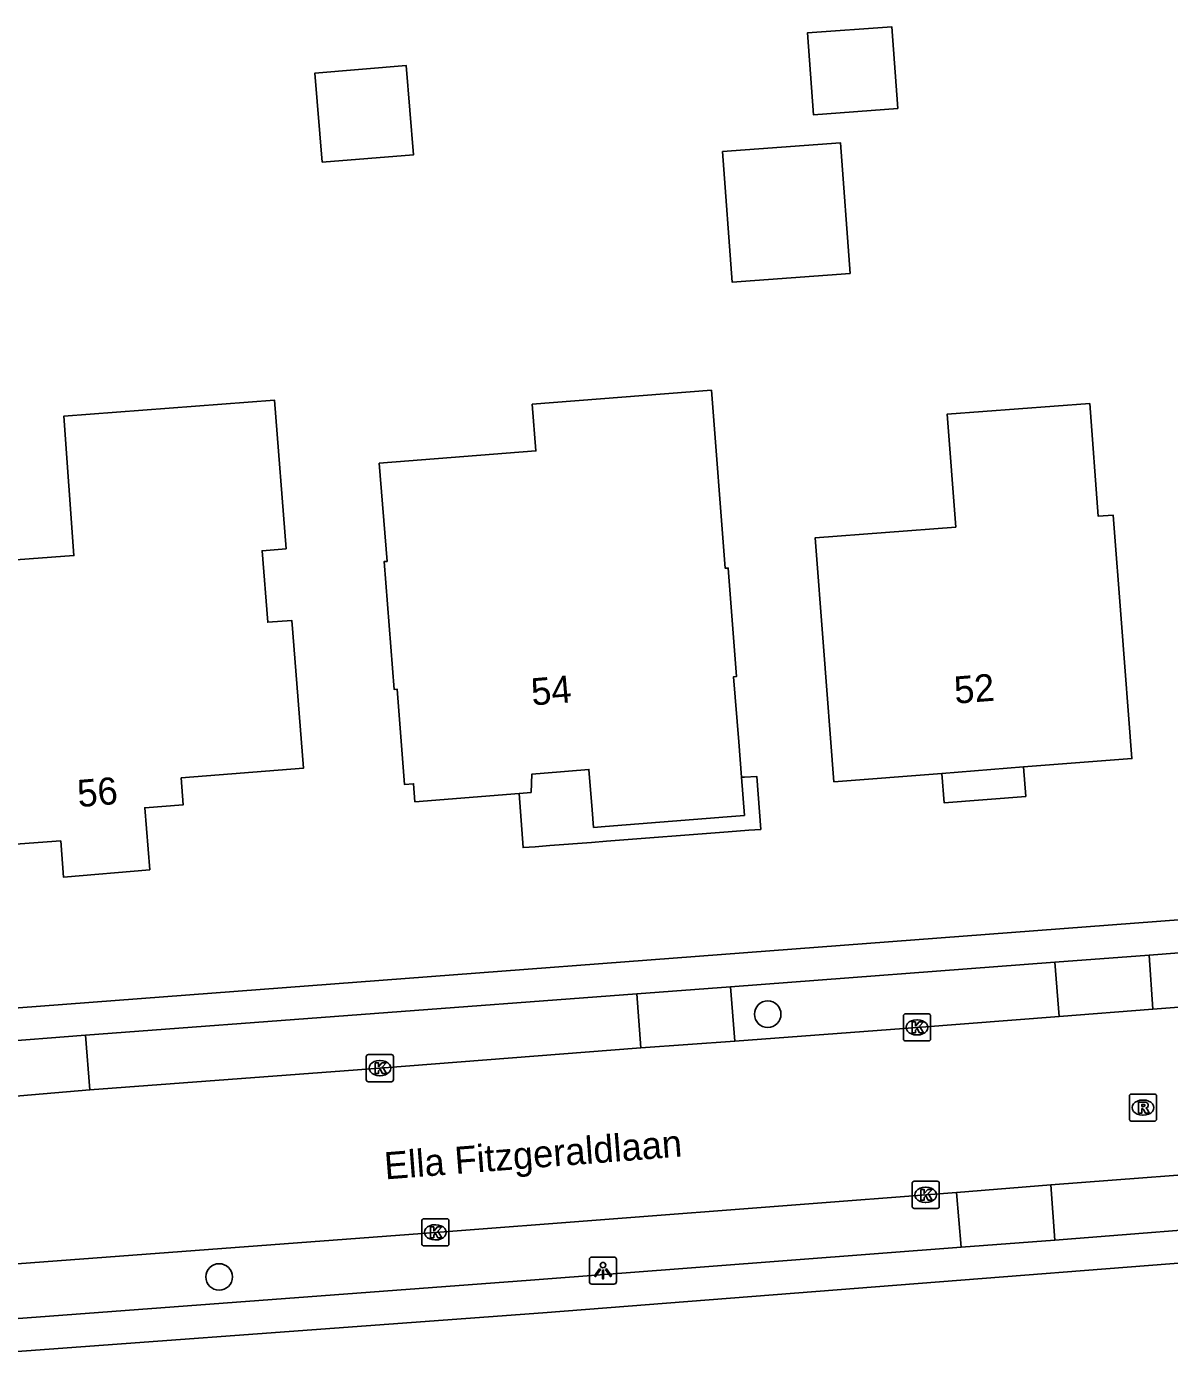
# Model space of a CAD drawing. Extents: x 160457 to 162082, y 388340 to 389736.
# Drawn here: x 160658.84 to 160700.96, y 389409.41 to 389458.67 of the extents above; entities that cross this region are included whole.
import ezdxf

# ---------------------------------------------------------------- set-up
doc = ezdxf.new("R2010")
doc.units = 0
for name, color, linetype in [('IMGEO_Boom', 7, 'Continuous'), ('IMGEO_Kolk', 7, 'Continuous'), ('IMGEO_Lichtpunt', 7, 'Continuous'), ('IMGEO_Openbare_ruimte_label', 7, 'Continuous'), ('IMGEO_Pand', 7, 'Continuous'), ('IMGEO_Pand_nummerreeks', 7, 'Continuous'), ('IMGEO_Pand_overbouw', 7, 'Continuous'), ('IMGEO_Rijbaan_lokaal_gesloten', 7, 'Continuous'), ('IMGEO_Rioolput', 7, 'Continuous'), ('IMGEO_Voetpad_open', 7, 'Continuous')]:
    doc.layers.add(name, color=color, linetype=linetype)

msp = doc.modelspace()

# ---------------------------------------------------------------- linework, layer by layer
at = {"layer": 'IMGEO_Boom'}
for centre in [(160686.156, 389422.277), (160665.936, 389412.592)]:
    msp.add_circle(centre, 0.489, dxfattribs=at)
at = {"layer": 'IMGEO_Kolk'}
for p, q in [((160691.16, 389421.366), (160691.16, 389422.218)), ((160691.235, 389422.292), (160692.087, 389422.292)), ((160691.648, 389422.072), (160691.673, 389422.072)), ((160692.161, 389422.218), (160692.161, 389421.366)), ((160691.671, 389421.512), (160691.646, 389421.512)), ((160692.087, 389421.292), (160691.235, 389421.292)), ((160671.361, 389419.865), (160671.361, 389420.717)), ((160671.436, 389420.791), (160672.288, 389420.791)), ((160671.849, 389420.571), (160671.874, 389420.571)), ((160672.362, 389420.717), (160672.362, 389419.865)), ((160672.288, 389419.791), (160671.436, 389419.791)), ((160671.872, 389420.011), (160671.847, 389420.011)), ((160691.555, 389416.119), (160692.407, 389416.119)), ((160691.48, 389415.193), (160691.48, 389416.045)), ((160691.968, 389415.899), (160691.993, 389415.899)), ((160692.481, 389416.045), (160692.481, 389415.193)), ((160692.407, 389415.119), (160691.555, 389415.119)), ((160691.991, 389415.339), (160691.966, 389415.339)), ((160673.406, 389413.812), (160673.406, 389414.664)), ((160673.481, 389414.738), (160674.333, 389414.738)), ((160674.407, 389414.664), (160674.407, 389413.812)), ((160673.894, 389414.518), (160673.919, 389414.518)), ((160674.333, 389413.738), (160673.481, 389413.738)), ((160673.917, 389413.958), (160673.892, 389413.958))]:
    msp.add_line(p, q, dxfattribs=at)
for points in [[(160691.16, 389421.366), (160691.16, 389422.218)], [(160691.235, 389422.292), (160692.087, 389422.292)], [(160692.161, 389422.218), (160692.161, 389421.366)], [(160691.481, 389421.992), (160691.604, 389421.992), (160691.604, 389421.841), (160691.734, 389421.992), (160691.898, 389421.992), (160691.752, 389421.841), (160691.905, 389421.592), (160691.753, 389421.592), (160691.668, 389421.756), (160691.604, 389421.689), (160691.604, 389421.592), (160691.481, 389421.592), (160691.481, 389421.992)], [(160692.087, 389421.292), (160691.235, 389421.292)], [(160671.361, 389419.865), (160671.361, 389420.717)], [(160671.436, 389420.791), (160672.288, 389420.791)], [(160672.362, 389420.717), (160672.362, 389419.865)], [(160671.682, 389420.491), (160671.805, 389420.491), (160671.805, 389420.34), (160671.935, 389420.491), (160672.099, 389420.491), (160671.953, 389420.34), (160672.106, 389420.091), (160671.954, 389420.091), (160671.869, 389420.255), (160671.805, 389420.188), (160671.805, 389420.091), (160671.682, 389420.091), (160671.682, 389420.491)], [(160672.288, 389419.791), (160671.436, 389419.791)], [(160691.555, 389416.119), (160692.407, 389416.119)], [(160691.48, 389415.193), (160691.48, 389416.045)], [(160691.801, 389415.819), (160691.924, 389415.819), (160691.924, 389415.668), (160692.054, 389415.819), (160692.218, 389415.819), (160692.072, 389415.668), (160692.225, 389415.419), (160692.073, 389415.419), (160691.988, 389415.583), (160691.924, 389415.516), (160691.924, 389415.419), (160691.801, 389415.419), (160691.801, 389415.819)], [(160692.481, 389416.045), (160692.481, 389415.193)], [(160692.407, 389415.119), (160691.555, 389415.119)], [(160673.406, 389413.812), (160673.406, 389414.664)], [(160673.481, 389414.738), (160674.333, 389414.738)], [(160674.407, 389414.664), (160674.407, 389413.812)], [(160673.727, 389414.438), (160673.85, 389414.438), (160673.85, 389414.287), (160673.98, 389414.438), (160674.144, 389414.438), (160673.998, 389414.287), (160674.151, 389414.038), (160673.999, 389414.038), (160673.914, 389414.202), (160673.85, 389414.135), (160673.85, 389414.038), (160673.727, 389414.038), (160673.727, 389414.438)], [(160674.333, 389413.738), (160673.481, 389413.738)]]:
    msp.add_lwpolyline(points, dxfattribs=at)
for centre, start, end in [((160691.237, 389422.216), 91.552, 178.448), ((160691.237, 389422.216), 91.552, 178.448), ((160692.085, 389422.216), 1.552, 88.448), ((160692.085, 389422.216), 1.552, 88.448), ((160691.237, 389421.368), 181.552, 268.448), ((160691.237, 389421.368), 181.552, 268.448), ((160692.085, 389421.368), 271.552, 358.448), ((160692.085, 389421.368), 271.552, 358.448), ((160671.438, 389420.715), 91.552, 178.448), ((160671.438, 389420.715), 91.552, 178.448), ((160672.286, 389420.715), 1.552, 88.448), ((160672.286, 389420.715), 1.552, 88.448), ((160671.438, 389419.867), 181.552, 268.448), ((160671.438, 389419.867), 181.552, 268.448), ((160672.286, 389419.867), 271.552, 358.448), ((160672.286, 389419.867), 271.552, 358.448), ((160691.557, 389416.043), 91.552, 178.448), ((160691.557, 389416.043), 91.552, 178.448), ((160692.405, 389416.043), 1.552, 88.448), ((160692.405, 389416.043), 1.552, 88.448), ((160691.557, 389415.195), 181.552, 268.448), ((160691.557, 389415.195), 181.552, 268.448), ((160692.405, 389415.195), 271.552, 358.448), ((160692.405, 389415.195), 271.552, 358.448), ((160673.483, 389414.662), 91.552, 178.448), ((160673.483, 389414.662), 91.552, 178.448), ((160674.331, 389414.662), 1.552, 88.448), ((160674.331, 389414.662), 1.552, 88.448), ((160673.483, 389413.814), 181.552, 268.448), ((160673.483, 389413.814), 181.552, 268.448), ((160674.331, 389413.814), 271.552, 358.448), ((160674.331, 389413.814), 271.552, 358.448)]:
    msp.add_arc(centre, 0.0765, start, end, dxfattribs=at)
for centre, major_axis, ratio, start_param, end_param in [((160691.647, 389421.792), (-0.387, 0.002), 0.722429, 4.712389, 7.853982), ((160691.672, 389421.792), (-0.39, 0.002), 0.717154, 1.570796, 4.712389), ((160671.848, 389420.291), (-0.387, 0.002), 0.722429, 4.712389, 7.853982), ((160671.873, 389420.291), (-0.39, 0.002), 0.717154, 1.570796, 4.712389), ((160691.967, 389415.619), (-0.387, 0.002), 0.722429, 4.712389, 7.853982), ((160691.992, 389415.619), (-0.39, 0.002), 0.717154, 1.570796, 4.712389), ((160673.893, 389414.238), (-0.387, 0.002), 0.722429, 4.712389, 7.853982), ((160673.918, 389414.238), (-0.39, 0.002), 0.717154, 1.570796, 4.712389)]:
    msp.add_ellipse(centre, major_axis=major_axis, ratio=ratio, start_param=start_param, end_param=end_param, dxfattribs=at)
at = {"layer": 'IMGEO_Lichtpunt'}
for p, q in [((160679.586, 389413.232), (160679.586, 389412.425)), ((160679.586, 389413.232), (160679.586, 389412.425)), ((160680.488, 389413.327), (160679.68, 389413.327)), ((160680.488, 389413.327), (160679.68, 389413.327)), ((160680.582, 389412.425), (160680.582, 389413.232)), ((160680.582, 389412.425), (160680.582, 389413.232)), ((160679.68, 389412.331), (160680.488, 389412.331)), ((160679.68, 389412.331), (160680.488, 389412.331))]:
    msp.add_line(p, q, dxfattribs=at)
for points in [[(160679.96, 389412.896), (160679.999, 389412.868), (160679.811, 389412.606), (160679.773, 389412.633), (160679.96, 389412.896)], [(160680.062, 389412.848), (160680.109, 389412.848), (160680.109, 389412.526), (160680.062, 389412.526), (160680.062, 389412.848)], [(160680.172, 389412.868), (160680.21, 389412.895), (160680.397, 389412.633), (160680.358, 389412.605), (160680.172, 389412.868)]]:
    msp.add_lwpolyline(points, dxfattribs=at)
msp.add_circle((160680.085, 389413.03), 0.0994, dxfattribs=at)
for centre, start, end in [((160679.68, 389413.232), 90, 180), ((160679.68, 389413.232), 90, 180), ((160680.488, 389413.232), 0, 90), ((160680.488, 389413.232), 0, 90), ((160679.68, 389412.425), 180, 270), ((160679.68, 389412.425), 180, 270), ((160680.488, 389412.425), 270, 0), ((160680.488, 389412.425), 270, 360)]:
    msp.add_arc(centre, 0.0946, start, end, dxfattribs=at)
at = {"layer": 'IMGEO_Pand'}
for points in [[(160690.952, 389455.656), (160687.847, 389455.425), (160687.622, 389458.442), (160690.727, 389458.673), (160690.952, 389455.656)], [(160669.733, 389453.677), (160669.465, 389456.967), (160672.835, 389457.242), (160673.104, 389453.952), (160669.733, 389453.677)], [(160689.202, 389449.58), (160684.851, 389449.256), (160684.493, 389454.069), (160688.844, 389454.392), (160689.202, 389449.58)], [(160684.084, 389445.277), (160684.592, 389438.712), (160684.702, 389438.72), (160685.011, 389434.725), (160684.901, 389434.717), (160685.087, 389432.319), (160685.188, 389431.013), (160685.297, 389429.606), (160684.66, 389429.555), (160680.168, 389429.199), (160679.739, 389429.165), (160679.687, 389429.816), (160679.567, 389431.302), (160677.914, 389431.162), (160677.459, 389431.123), (160677.434, 389430.449), (160676.992, 389430.413), (160673.155, 389430.106), (160673.103, 389430.774), (160672.769, 389430.748), (160672.494, 389434.259), (160672.384, 389434.25), (160672.015, 389438.958), (160672.124, 389438.967), (160671.84, 389442.587), (160677.616, 389443.04), (160677.481, 389444.756), (160684.084, 389445.277)], [(160668.408, 389439.429), (160667.522, 389439.359), (160667.729, 389436.721), (160668.615, 389436.791), (160668.652, 389436.33), (160669.042, 389431.345), (160664.537, 389430.985), (160664.615, 389430), (160663.193, 389429.887), (160663.376, 389427.599), (160660.195, 389427.331), (160660.099, 389428.662), (160656.932, 389428.434), (160656.546, 389433.42), (160656.123, 389438.857), (160660.583, 389439.179), (160660.212, 389444.323), (160667.979, 389444.904), (160668.408, 389439.429)], [(160698.025, 389444.785), (160698.344, 389440.632), (160698.891, 389440.674), (160699.198, 389436.687), (160699.58, 389431.701), (160695.587, 389431.389), (160692.578, 389431.154), (160688.6, 389430.843), (160688.216, 389435.829), (160687.906, 389439.834), (160693.09, 389440.234), (160692.769, 389444.391), (160698.025, 389444.785)]]:
    msp.add_lwpolyline(points, dxfattribs=at)
at = {"layer": 'IMGEO_Pand_overbouw'}
for points in [[(160695.587, 389431.389), (160692.578, 389431.154), (160692.657, 389430.07), (160695.669, 389430.302)], [(160676.992, 389430.413), (160677.138, 389428.418), (160677.583, 389428.452), (160678.12, 389428.493), (160679.665, 389428.612), (160680.209, 389428.654), (160684.702, 389428.999), (160685.458, 389429.057), (160685.898, 389429.091), (160685.758, 389431.036), (160685.3, 389431.018), (160685.188, 389431.013), (160685.297, 389429.606), (160684.66, 389429.555), (160680.168, 389429.199), (160679.739, 389429.165), (160679.687, 389429.816), (160679.567, 389431.302), (160677.914, 389431.162), (160677.459, 389431.123), (160677.434, 389430.449)]]:
    msp.add_lwpolyline(points, close=True, dxfattribs=at)
at = {"layer": 'IMGEO_Rijbaan_lokaal_gesloten'}
for points in [[(160714.709, 389423.564), (160712.256, 389423.373), (160700.354, 389422.463)], [(160696.9, 389422.199), (160691.661, 389421.793), (160684.949, 389421.283)], [(160700.354, 389422.463), (160696.9, 389422.199)], [(160681.482, 389421.034), (160671.862, 389420.292), (160661.174, 389419.494)], [(160684.949, 389421.283), (160681.482, 389421.034)], [(160661.174, 389419.494), (160657.715, 389419.2)], [(160696.598, 389415.983), (160704.341, 389416.573)], [(160652.831, 389412.662), (160656.676, 389412.938), (160673.906, 389414.237), (160693.121, 389415.706)], [(160693.121, 389415.706), (160696.598, 389415.983)]]:
    msp.add_lwpolyline(points, dxfattribs=at)
at = {"layer": 'IMGEO_Rioolput'}
for p, q in [((160699.489, 389418.409), (160699.489, 389419.261)), ((160699.564, 389419.335), (160700.416, 389419.335)), ((160699.977, 389419.115), (160700.002, 389419.115)), ((160700.49, 389419.261), (160700.49, 389418.409)), ((160700, 389418.555), (160699.975, 389418.555)), ((160700.416, 389418.335), (160699.564, 389418.335))]:
    msp.add_line(p, q, dxfattribs=at)
for points in [[(160699.489, 389418.409), (160699.489, 389419.261)], [(160699.564, 389419.335), (160700.416, 389419.335)], [(160700.49, 389419.261), (160700.49, 389418.409)], [(160700.078, 389419.033), (160699.826, 389419.035), (160699.826, 389418.635)], [(160699.826, 389418.635), (160699.95, 389418.635), (160699.95, 389418.797), (160699.961, 389418.797)], [(160700.004, 389418.954), (160699.95, 389418.954), (160699.95, 389418.873)], [(160699.95, 389418.873), (160700.002, 389418.873)], [(160700.008, 389418.768), (160700.079, 389418.635), (160700.219, 389418.635), (160700.154, 389418.761)], [(160700.416, 389418.335), (160699.564, 389418.335)]]:
    msp.add_lwpolyline(points, dxfattribs=at)
for centre, radius, start, end in [((160699.566, 389419.259), 0.0765, 91.552, 178.448), ((160699.566, 389419.259), 0.0765, 91.552, 178.448), ((160700.414, 389419.259), 0.0765, 1.552, 88.448), ((160700.414, 389419.259), 0.0765, 1.552, 88.448), ((160699.96, 389418.744), 0.0533, 26.0293, 88.6989), ((160699.986, 389419.062), 0.19, 274.7715, 282.9687), ((160700.01, 389418.858), 0.0964, 77.0061, 93.1865), ((160700.024, 389418.915), 0.0378, 276.6634, 79.6772), ((160700.077, 389418.923), 0.109, 350.3612, 89.416), ((160700.075, 389418.923), 0.112, 277.5842, 350.9817), ((160700.059, 389418.708), 0.108, 29.5134, 73.7905), ((160699.566, 389418.411), 0.0765, 181.552, 268.448), ((160699.566, 389418.411), 0.0765, 181.552, 268.448), ((160700.414, 389418.411), 0.0765, 271.552, 358.448), ((160700.414, 389418.411), 0.0765, 271.552, 358.448)]:
    msp.add_arc(centre, radius, start, end, dxfattribs=at)
for centre, major_axis, ratio, start_param, end_param in [((160699.976, 389418.835), (-0.387, 0.002), 0.722429, 4.712389, 7.853982), ((160700.001, 389418.835), (-0.39, 0.002), 0.717154, 1.570796, 4.712389)]:
    msp.add_ellipse(centre, major_axis=major_axis, ratio=ratio, start_param=start_param, end_param=end_param, dxfattribs=at)
at = {"layer": 'IMGEO_Voetpad_open'}
for points in [[(160649.061, 389421.788), (160652.214, 389422.028), (160705.021, 389426.04), (160732.964, 389428.176), (160734.478, 389428.273)], [(160700.218, 389424.456), (160714.569, 389425.567)], [(160684.789, 389423.282), (160696.745, 389424.196)], [(160696.745, 389424.196), (160700.218, 389424.456)], [(160696.9, 389422.199), (160696.745, 389424.196)], [(160700.218, 389424.456), (160700.354, 389422.463)], [(160661.011, 389421.499), (160681.334, 389423.031)], [(160681.334, 389423.031), (160684.789, 389423.282)], [(160681.482, 389421.034), (160681.334, 389423.031)], [(160684.789, 389423.282), (160684.949, 389421.283)], [(160657.543, 389421.238), (160661.011, 389421.499)], [(160661.011, 389421.499), (160661.174, 389419.494)], [(160736.302, 389415.764), (160734.791, 389415.668), (160715.597, 389414.214), (160677.867, 389411.277), (160653.141, 389409.456), (160652.549, 389409.412)], [(160693.286, 389413.695), (160693.121, 389415.706)], [(160696.598, 389415.983), (160696.742, 389413.954)], [(160704.49, 389414.559), (160696.742, 389413.954)], [(160693.286, 389413.695), (160677.408, 389412.47), (160656.551, 389410.909), (160653.054, 389410.635), (160651.271, 389410.495), (160650.258, 389411.909)], [(160696.742, 389413.954), (160693.286, 389413.695)]]:
    msp.add_lwpolyline(points, dxfattribs=at)

# ---------------------------------------------------------------- texts
at = {"layer": 'IMGEO_Openbare_ruimte_label'}
msp.add_text('Ella Fitzgeraldlaan', height=1, rotation=4.4163, dxfattribs=at).set_placement((160672.06, 389416.186))
at = {"layer": 'IMGEO_Pand_nummerreeks'}
for s, rotation, p in [('52', 4.4681, (160693.067, 389433.72)), ('54', 4.8536, (160677.477, 389433.653)), ('56', 4.8158, (160660.75, 389429.907))]:
    msp.add_text(s, height=1, rotation=rotation, dxfattribs=at).set_placement(p)

doc.saveas('drawing.dxf')
